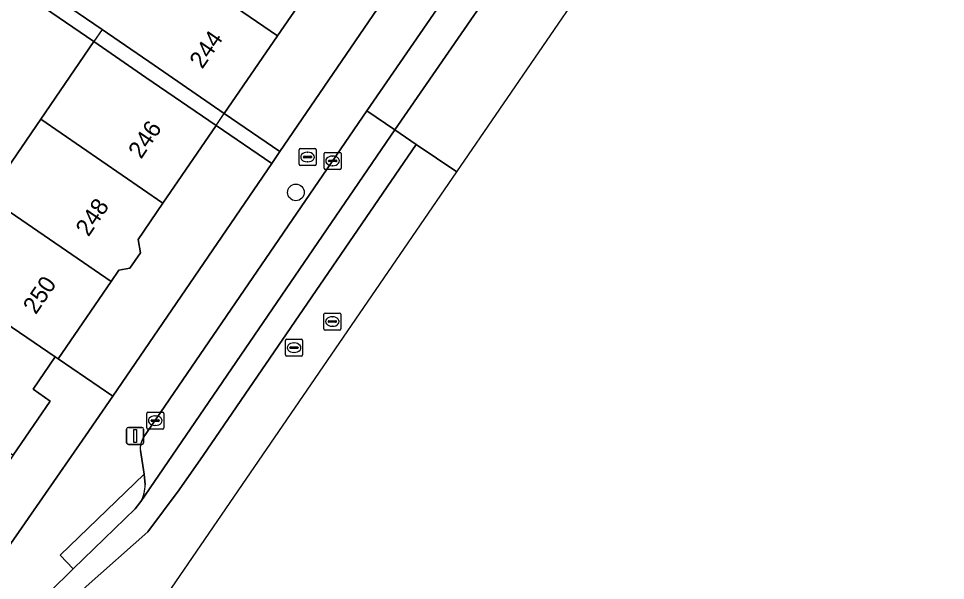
# Model space of a CAD drawing. Extents: x 159664 to 160323, y 385312 to 386115.
# Drawn here: x 160037.6 to 160092.1, y 385347.8 to 385380.8 of the extents above; entities that cross this region are included whole.
import ezdxf

# ---------------------------------------------------------------- set-up
doc = ezdxf.new("R2010")
doc.units = 0
for name, color, linetype in [('IMGEO_Boom', 7, 'Continuous'), ('IMGEO_Brandkraan', 7, 'Continuous'), ('IMGEO_Erf', 7, 'Continuous'), ('IMGEO_Kolk', 7, 'Continuous'), ('IMGEO_Lichtmast', 7, 'Continuous'), ('IMGEO_Pand', 7, 'Continuous'), ('IMGEO_Pand_nummerreeks', 7, 'Continuous'), ('IMGEO_Pand_overbouw', 7, 'Continuous'), ('IMGEO_Parkeervlak_open', 7, 'Continuous'), ('IMGEO_Rijbaan_lokaal_gesloten', 7, 'Continuous'), ('IMGEO_Rijbaan_lokaal_open', 7, 'Continuous'), ('IMGEO_Rioolput', 7, 'Continuous'), ('IMGEO_Voetpad_open', 7, 'Continuous')]:
    doc.layers.add(name, color=color, linetype=linetype)

msp = doc.modelspace()

# ---------------------------------------------------------------- linework, layer by layer
at = {"layer": 'IMGEO_Boom'}
msp.add_circle((160053.946, 385370.563), 0.489, dxfattribs=at)
at = {"layer": 'IMGEO_Brandkraan'}
for p, q in [((160054.13, 385372.21), (160054.13, 385373.062)), ((160054.205, 385373.136), (160055.057, 385373.136)), ((160054.618, 385372.916), (160054.643, 385372.916)), ((160055.131, 385373.062), (160055.131, 385372.21)), ((160054.389, 385372.63), (160054.389, 385372.642)), ((160054.827, 385372.593), (160054.429, 385372.593)), ((160054.432, 385372.679), (160054.83, 385372.679)), ((160054.641, 385372.356), (160054.616, 385372.356)), ((160054.873, 385372.642), (160054.873, 385372.63)), ((160055.057, 385372.136), (160054.205, 385372.136))]:
    msp.add_line(p, q, dxfattribs=at)
for points in [[(160054.13, 385372.21), (160054.13, 385373.062)], [(160054.205, 385373.136), (160055.057, 385373.136)], [(160055.131, 385373.062), (160055.131, 385372.21)], [(160055.057, 385372.136), (160054.205, 385372.136)]]:
    msp.add_lwpolyline(points, dxfattribs=at)
for centre, radius, start, end in [((160054.207, 385373.06), 0.0765, 91.552, 178.448), ((160054.207, 385373.06), 0.0765, 91.552, 178.448), ((160055.055, 385373.06), 0.0765, 1.552, 88.448), ((160055.055, 385373.06), 0.0765, 1.552, 88.448), ((160054.429, 385372.639), 0.0403, 85.8775, 175.7526), ((160054.426, 385372.629), 0.0366, 178.938, 274.7102), ((160054.83, 385372.636), 0.043, 264.8664, 352.4533), ((160054.834, 385372.641), 0.0386, 1.7309, 96.639), ((160054.207, 385372.212), 0.0765, 181.552, 268.448), ((160054.207, 385372.212), 0.0765, 181.552, 268.448), ((160055.055, 385372.212), 0.0765, 271.552, 358.448), ((160055.055, 385372.212), 0.0765, 271.552, 358.448)]:
    msp.add_arc(centre, radius, start, end, dxfattribs=at)
for centre, major_axis, ratio, start_param, end_param in [((160054.617, 385372.636), (-0.387, 0.002), 0.722429, 4.712389, 7.853982), ((160054.642, 385372.636), (-0.39, 0.002), 0.717154, 1.570796, 4.712389)]:
    msp.add_ellipse(centre, major_axis=major_axis, ratio=ratio, start_param=start_param, end_param=end_param, dxfattribs=at)
at = {"layer": 'IMGEO_Erf'}
for points in [[(160065.508, 385391.227), (160062.245, 385393.459), (160059.115, 385388.894), (160057.32, 385386.277), (160057.462, 385385.518), (160056.435, 385384.021), (160055.34, 385382.425), (160054.604, 385382.288), (160052.868, 385379.757), (160049.738, 385375.192), (160053.007, 385372.955)], [(160052.525, 385372.25), (160049.256, 385374.486), (160046.131, 385369.931), (160044.669, 385367.799), (160044.816, 385367.011), (160044.198, 385366.11), (160043.538, 385365.987), (160043.083, 385365.324), (160039.976, 385360.792), (160043.184, 385358.597)]]:
    msp.add_lwpolyline(points, close=True, dxfattribs=at)
msp.add_lwpolyline([(160035.831, 385370.305), (160038.955, 385374.86), (160042.076, 385379.411), (160036.324, 385383.356)], dxfattribs=at)
at = {"layer": 'IMGEO_Kolk'}
for p, q in [((160055.601, 385371.983), (160055.601, 385372.835)), ((160055.676, 385372.909), (160056.528, 385372.909)), ((160056.602, 385372.835), (160056.602, 385371.983)), ((160055.86, 385372.403), (160055.86, 385372.415)), ((160056.298, 385372.366), (160055.9, 385372.366)), ((160055.903, 385372.452), (160056.301, 385372.452)), ((160056.089, 385372.689), (160056.114, 385372.689)), ((160056.344, 385372.415), (160056.344, 385372.403)), ((160056.528, 385371.909), (160055.676, 385371.909)), ((160056.112, 385372.129), (160056.087, 385372.129)), ((160045.178, 385356.739), (160045.178, 385357.591)), ((160045.253, 385357.665), (160046.105, 385357.665)), ((160046.179, 385357.591), (160046.179, 385356.739)), ((160045.437, 385357.159), (160045.437, 385357.171)), ((160045.875, 385357.122), (160045.477, 385357.122)), ((160045.48, 385357.208), (160045.878, 385357.208)), ((160045.666, 385357.445), (160045.691, 385357.445)), ((160045.921, 385357.171), (160045.921, 385357.159)), ((160046.105, 385356.665), (160045.253, 385356.665)), ((160045.689, 385356.885), (160045.664, 385356.885))]:
    msp.add_line(p, q, dxfattribs=at)
for points in [[(160055.601, 385371.983), (160055.601, 385372.835)], [(160055.676, 385372.909), (160056.528, 385372.909)], [(160056.602, 385372.835), (160056.602, 385371.983)], [(160056.528, 385371.909), (160055.676, 385371.909)], [(160045.178, 385356.739), (160045.178, 385357.591)], [(160045.253, 385357.665), (160046.105, 385357.665)], [(160046.179, 385357.591), (160046.179, 385356.739)], [(160046.105, 385356.665), (160045.253, 385356.665)]]:
    msp.add_lwpolyline(points, dxfattribs=at)
for centre, radius, start, end in [((160055.678, 385372.833), 0.0765, 91.552, 178.448), ((160055.678, 385372.833), 0.0765, 91.552, 178.448), ((160056.526, 385372.833), 0.0765, 1.552, 88.448), ((160056.526, 385372.833), 0.0765, 1.552, 88.448), ((160055.9, 385372.412), 0.0403, 85.8775, 175.7526), ((160055.897, 385372.402), 0.0366, 178.938, 274.7102), ((160056.301, 385372.409), 0.043, 264.8664, 352.4533), ((160056.305, 385372.414), 0.0386, 1.7309, 96.639), ((160055.678, 385371.985), 0.0765, 181.552, 268.448), ((160055.678, 385371.985), 0.0765, 181.552, 268.448), ((160056.526, 385371.985), 0.0765, 271.552, 358.448), ((160056.526, 385371.985), 0.0765, 271.552, 358.448), ((160045.255, 385357.589), 0.0765, 91.552, 178.448), ((160045.255, 385357.589), 0.0765, 91.552, 178.448), ((160046.103, 385357.589), 0.0765, 1.552, 88.448), ((160046.103, 385357.589), 0.0765, 1.552, 88.448), ((160045.477, 385357.168), 0.0403, 85.8775, 175.7526), ((160045.474, 385357.158), 0.0366, 178.938, 274.7102), ((160045.878, 385357.165), 0.043, 264.8664, 352.4533), ((160045.882, 385357.17), 0.0386, 1.7309, 96.639), ((160045.255, 385356.741), 0.0765, 181.552, 268.448), ((160045.255, 385356.741), 0.0765, 181.552, 268.448), ((160046.103, 385356.741), 0.0765, 271.552, 358.448), ((160046.103, 385356.741), 0.0765, 271.552, 358.448)]:
    msp.add_arc(centre, radius, start, end, dxfattribs=at)
for centre, major_axis, ratio, start_param, end_param in [((160056.088, 385372.409), (-0.387, 0.002), 0.722429, 4.712389, 7.853982), ((160056.113, 385372.409), (-0.39, 0.002), 0.717154, 1.570796, 4.712389), ((160045.665, 385357.165), (-0.387, 0.002), 0.722429, 4.712389, 7.853982), ((160045.69, 385357.165), (-0.39, 0.002), 0.717154, 1.570796, 4.712389)]:
    msp.add_ellipse(centre, major_axis=major_axis, ratio=ratio, start_param=start_param, end_param=end_param, dxfattribs=at)
at = {"layer": 'IMGEO_Lichtmast'}
for p, q in [((160044.002, 385355.864), (160044.002, 385356.664)), ((160044.002, 385356.664), (160044.002, 385355.864)), ((160044.102, 385356.764), (160044.892, 385356.764)), ((160044.892, 385356.764), (160044.102, 385356.764)), ((160044.992, 385356.664), (160044.992, 385355.864)), ((160044.992, 385355.864), (160044.992, 385356.664)), ((160044.892, 385355.764), (160044.102, 385355.764)), ((160044.102, 385355.764), (160044.892, 385355.764))]:
    msp.add_line(p, q, dxfattribs=at)
msp.add_lwpolyline([(160044.422, 385356.639), (160044.572, 385356.639), (160044.572, 385355.889), (160044.422, 385355.889), (160044.422, 385356.639)], dxfattribs=at)
for centre, start, end in [((160044.102, 385356.664), 90, 180), ((160044.102, 385356.664), 90, 180), ((160044.892, 385356.664), 0, 90), ((160044.892, 385356.664), 360, 90), ((160044.102, 385355.864), 180, 270), ((160044.102, 385355.864), 180, 270), ((160044.892, 385355.864), 270, 0), ((160044.892, 385355.864), 270, 0)]:
    msp.add_arc(centre, 0.1, start, end, dxfattribs=at)
at = {"layer": 'IMGEO_Pand'}
for points in [[(160052.868, 385379.757), (160054.604, 385382.288), (160055.34, 385382.425), (160056.435, 385384.021), (160048.711, 385389.31), (160045.581, 385384.745)], [(160045.581, 385384.745), (160043.789, 385385.972), (160040.664, 385381.415), (160042.559, 385380.115), (160045.614, 385378.02), (160049.738, 385375.192), (160052.868, 385379.757)], [(160046.131, 385369.931), (160049.256, 385374.486), (160045.133, 385377.314), (160042.076, 385379.411), (160038.955, 385374.86)], [(160038.955, 385374.86), (160035.831, 385370.305), (160043.083, 385365.324), (160043.538, 385365.987), (160044.198, 385366.11), (160044.816, 385367.011), (160044.669, 385367.799), (160046.131, 385369.931)], [(160035.831, 385370.305), (160034.083, 385371.505), (160031.062, 385367.107), (160030.947, 385366.939), (160031.413, 385366.621), (160032.699, 385365.739), (160039.804, 385360.909), (160039.976, 385360.792), (160043.083, 385365.324)], [(160032.699, 385365.739), (160031.413, 385366.621), (160030.947, 385366.939), (160029.166, 385368.155), (160025.719, 385363.131), (160036.329, 385355.827), (160037.334, 385355.135), (160039.507, 385358.314), (160038.5, 385359.002), (160039.804, 385360.909)]]:
    msp.add_lwpolyline(points, close=True, dxfattribs=at)
at = {"layer": 'IMGEO_Pand_overbouw'}
msp.add_lwpolyline([(160045.614, 385378.02), (160042.559, 385380.115), (160042.076, 385379.411), (160045.133, 385377.314), (160049.256, 385374.486), (160049.738, 385375.192)], close=True, dxfattribs=at)
at = {"layer": 'IMGEO_Parkeervlak_open'}
msp.add_lwpolyline([(160059.763, 385374.227), (160069.959, 385388.996), (160068.3, 385390.129), (160058.121, 385375.356)], close=True, dxfattribs=at)
for points in [[(160044.837, 385352.421), (160059.763, 385374.227), (160058.121, 385375.356), (160044.981, 385356.152)], [(160044.812, 385355.41), (160045.023, 385354.018), (160045.085, 385353.41)]]:
    msp.add_lwpolyline(points, dxfattribs=at)
for centre, radius, start, end in [((160045.851, 385355.564), 1.051, 145.9374, 188.4007), ((160043.273, 385353.339), 1.814, 329.5978, 2.2479)]:
    msp.add_arc(centre, radius, start, end, dxfattribs=at)
at = {"layer": 'IMGEO_Rijbaan_lokaal_gesloten'}
for points in [[(160061.015, 385373.377), (160059.763, 385374.227), (160044.837, 385352.421), (160044.507, 385351.978), (160040.863, 385348.469), (160039.46, 385347.098)], [(160020.82, 385330.185), (160022.31, 385327.637), (160023.282, 385325.974), (160024.92, 385326.77), (160026.96, 385328.05), (160027.77, 385328.6), (160029.04, 385330.25), (160038.75, 385344.28), (160039.53, 385345.18), (160041.63, 385347.43), (160045.25, 385350.63), (160047.09, 385353.11), (160048.49, 385355.11), (160061.015, 385373.377)]]:
    msp.add_lwpolyline(points, dxfattribs=at)
msp.add_lwpolyline([(160027.281, 385319.136), (160050.807, 385353.419), (160063.394, 385371.761), (160061.015, 385373.377), (160048.49, 385355.11), (160047.09, 385353.11), (160045.25, 385350.63), (160041.63, 385347.43), (160039.53, 385345.18), (160038.75, 385344.28), (160029.04, 385330.25), (160027.77, 385328.6), (160026.96, 385328.05), (160024.92, 385326.77), (160023.282, 385325.974)], close=True, dxfattribs=at)
at = {"layer": 'IMGEO_Rijbaan_lokaal_open'}
msp.add_lwpolyline([(160063.394, 385371.761), (160073.515, 385386.51), (160071.159, 385388.157), (160069.959, 385388.996), (160059.763, 385374.227), (160061.015, 385373.377), (160063.394, 385371.761)], dxfattribs=at)
at = {"layer": 'IMGEO_Rioolput'}
for p, q in [((160055.585, 385362.555), (160055.585, 385363.407)), ((160055.66, 385363.481), (160056.512, 385363.481)), ((160055.887, 385363.024), (160056.285, 385363.024)), ((160056.073, 385363.261), (160056.098, 385363.261)), ((160056.586, 385363.407), (160056.586, 385362.555)), ((160056.512, 385362.481), (160055.66, 385362.481)), ((160055.844, 385362.975), (160055.844, 385362.987)), ((160056.282, 385362.938), (160055.884, 385362.938)), ((160056.096, 385362.701), (160056.071, 385362.701)), ((160056.328, 385362.987), (160056.328, 385362.975)), ((160053.414, 385361.944), (160054.266, 385361.944)), ((160053.339, 385361.018), (160053.339, 385361.87)), ((160053.598, 385361.438), (160053.598, 385361.45)), ((160054.036, 385361.401), (160053.638, 385361.401)), ((160053.641, 385361.487), (160054.039, 385361.487)), ((160053.827, 385361.724), (160053.852, 385361.724)), ((160054.082, 385361.45), (160054.082, 385361.438)), ((160054.34, 385361.87), (160054.34, 385361.018)), ((160054.266, 385360.944), (160053.414, 385360.944)), ((160053.85, 385361.164), (160053.825, 385361.164))]:
    msp.add_line(p, q, dxfattribs=at)
for points in [[(160055.585, 385362.555), (160055.585, 385363.407)], [(160055.66, 385363.481), (160056.512, 385363.481)], [(160056.586, 385363.407), (160056.586, 385362.555)], [(160056.512, 385362.481), (160055.66, 385362.481)], [(160053.414, 385361.944), (160054.266, 385361.944)], [(160053.339, 385361.018), (160053.339, 385361.87)], [(160054.34, 385361.87), (160054.34, 385361.018)], [(160054.266, 385360.944), (160053.414, 385360.944)]]:
    msp.add_lwpolyline(points, dxfattribs=at)
for centre, radius, start, end in [((160055.662, 385363.405), 0.0765, 91.552, 178.448), ((160055.662, 385363.405), 0.0765, 91.552, 178.448), ((160055.884, 385362.984), 0.0403, 85.8775, 175.7526), ((160056.289, 385362.986), 0.0386, 1.7309, 96.639), ((160056.51, 385363.405), 0.0765, 1.552, 88.448), ((160056.51, 385363.405), 0.0765, 1.552, 88.448), ((160055.662, 385362.557), 0.0765, 181.552, 268.448), ((160055.662, 385362.557), 0.0765, 181.552, 268.448), ((160055.881, 385362.974), 0.0366, 178.938, 274.7102), ((160056.285, 385362.981), 0.043, 264.8664, 352.4533), ((160056.51, 385362.557), 0.0765, 271.552, 358.448), ((160056.51, 385362.557), 0.0765, 271.552, 358.448), ((160053.416, 385361.868), 0.0765, 91.552, 178.448), ((160053.416, 385361.868), 0.0765, 91.552, 178.448), ((160054.264, 385361.868), 0.0765, 1.552, 88.448), ((160054.264, 385361.868), 0.0765, 1.552, 88.448), ((160053.638, 385361.447), 0.0403, 85.8775, 175.7526), ((160053.635, 385361.437), 0.0366, 178.938, 274.7102), ((160054.039, 385361.444), 0.043, 264.8664, 352.4533), ((160054.043, 385361.449), 0.0386, 1.7309, 96.639), ((160053.416, 385361.02), 0.0765, 181.552, 268.448), ((160053.416, 385361.02), 0.0765, 181.552, 268.448), ((160054.264, 385361.02), 0.0765, 271.552, 358.448), ((160054.264, 385361.02), 0.0765, 271.552, 358.448)]:
    msp.add_arc(centre, radius, start, end, dxfattribs=at)
for centre, major_axis, ratio, start_param, end_param in [((160056.072, 385362.981), (-0.387, 0.002), 0.722429, 4.712389, 7.853982), ((160056.097, 385362.981), (-0.39, 0.002), 0.717154, 1.570796, 4.712389), ((160053.826, 385361.444), (-0.387, 0.002), 0.722429, 4.712389, 7.853982), ((160053.851, 385361.444), (-0.39, 0.002), 0.717154, 1.570796, 4.712389)]:
    msp.add_ellipse(centre, major_axis=major_axis, ratio=ratio, start_param=start_param, end_param=end_param, dxfattribs=at)
at = {"layer": 'IMGEO_Voetpad_open'}
for points in [[(160125.579, 385478.539), (160125.358, 385478.69), (160120.131, 385471.065), (160097.88, 385438.542), (160097.326, 385437.733), (160085.057, 385419.799), (160084.51, 385419.001), (160066.005, 385391.953), (160065.508, 385391.227), (160053.007, 385372.955), (160052.525, 385372.25), (160043.184, 385358.597), (160041.586, 385356.262), (160038.222, 385351.416), (160034.072, 385345.486), (160024.043, 385330.992), (160022.199, 385331.074), (160024.444, 385328.62)], [(160044.981, 385356.152), (160058.121, 385375.356), (160068.3, 385390.129), (160114.229, 385457.219), (160121.077, 385467.191)], [(160034.072, 385345.486), (160038.222, 385351.416), (160041.586, 385356.262), (160043.184, 385358.597), (160039.976, 385360.792), (160039.804, 385360.909), (160038.5, 385359.002), (160039.507, 385358.314), (160037.334, 385355.135), (160036.29, 385353.608), (160035.283, 385354.297), (160031.522, 385348.796), (160031.734, 385348.65), (160031.648, 385348.524), (160025.329, 385339.312)], [(160039.46, 385347.098), (160040.863, 385348.469), (160040.087, 385349.258), (160045.023, 385354.018), (160044.812, 385355.41)], [(160045.085, 385353.41), (160045.023, 385354.018), (160040.087, 385349.258), (160040.863, 385348.469), (160044.507, 385351.978), (160044.837, 385352.421)]]:
    msp.add_lwpolyline(points, dxfattribs=at)
msp.add_lwpolyline([(160045.614, 385378.02), (160042.559, 385380.115), (160040.664, 385381.415), (160033.769, 385386.142), (160036.899, 385390.708), (160035.886, 385391.402), (160032.273, 385386.135), (160033.77, 385385.108), (160033.814, 385385.171), (160036.353, 385383.398), (160036.324, 385383.356), (160042.076, 385379.411), (160045.133, 385377.314), (160049.256, 385374.486), (160052.525, 385372.25), (160053.007, 385372.955), (160049.738, 385375.192)], close=True, dxfattribs=at)
for centre, radius, start, end in [((160045.851, 385355.564), 1.051, 145.9374, 188.4007), ((160043.273, 385353.339), 1.814, 329.5978, 2.2479)]:
    msp.add_arc(centre, radius, start, end, dxfattribs=at)

# ---------------------------------------------------------------- texts
at = {"layer": 'IMGEO_Pand_nummerreeks'}
for s, rotation, p in [('244', 55.5998, (160048.444, 385377.761)), ('246', 55.8757, (160044.85, 385372.477)), ('248', 55.8757, (160041.758, 385367.914)), ('250', 55.8748, (160038.665, 385363.349))]:
    msp.add_text(s, height=1, rotation=rotation, dxfattribs=at).set_placement(p)

doc.saveas('drawing.dxf')
